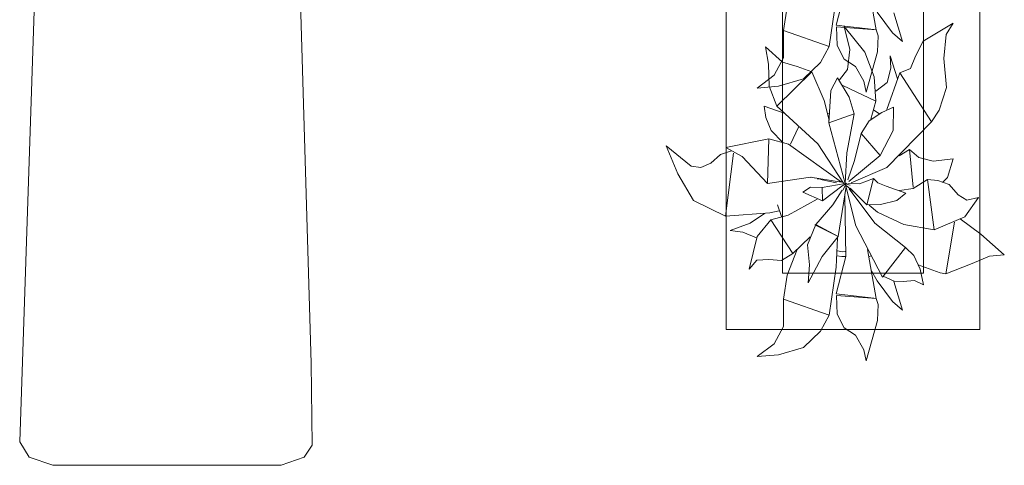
# Model space of a CAD drawing. Header units: millimetres. Extents: x -14761 to 157739, y -22400 to 107990.
# Tile 261 of 267: x 128828 to 130573, y 50210 to 51000. Entities that reach past the tile are written whole.
import ezdxf

# ---------------------------------------------------------------- set-up
doc = ezdxf.new("R2010")
doc.units = ezdxf.units.MM
doc.header["$MEASUREMENT"] = 0
doc.layers.add('Интерьер - лежаки 2', color=7, linetype='Continuous')
doc.layers.add('Интерьер - Мебель', color=7, linetype='Continuous')

msp = doc.modelspace()

# ---------------------------------------------------------------- linework, layer by layer
at = {"layer": 'Интерьер - лежаки 2', "color": 7, "linetype": 'Continuous', "lineweight": 15, "flags": 128}
msp.add_lwpolyline([(129344.5, 50391.1), (129346.3, 50245.9), (129332.2, 50224.5), (129291.5, 50210), (128886.6, 50210), (128844.7, 50224.5), (128828, 50251.4), (128881.5, 51850), (129301.5, 51850)], close=True, dxfattribs=at)
at = {"layer": 'Интерьер - Мебель', "color": 7, "linetype": 'Continuous', "lineweight": 15}
for p, q in [((130080, 51950.6), (130080, 50450.6)), ((130530, 50450.6), (130530, 51950.6)), ((130180, 51850.6), (130180, 50550.6)), ((130430, 50550.6), (130430, 51850.6)), ((130180, 50550.6), (130430, 50550.6)), ((130080, 50450.6), (130530, 50450.6))]:
    msp.add_line(p, q, dxfattribs=at)
at = {"layer": 'Интерьер - Мебель', "color": 252, "linetype": 'Continuous', "lineweight": 5}
for p, q in [((130330.8, 51068.6), (130345.9, 50981.6)), ((130330.8, 51068.6), (130345.9, 50981.6)), ((130275.3, 50989.9), (130292.5, 51056.1)), ((130275.3, 50989.9), (130292.5, 51056.1)), ((130262.9, 50952), (130274.9, 51037)), ((130262.9, 50952), (130274.9, 51037)), ((130182, 50980.6), (130188.6, 51022.6)), ((130182, 50980.6), (130188.6, 51022.6)), ((130347.6, 51013.1), (130374.9, 50976.1)), ((130347.6, 51013.1), (130374.9, 50976.1)), ((130377.4, 51011.9), (130392.6, 50961.1)), ((130377.4, 51011.9), (130392.6, 50961.1)), ((130181.6, 50931.8), (130182, 50980.6)), ((130181.6, 50931.8), (130182, 50980.6)), ((130182, 50980.6), (130262.9, 50952)), ((130182, 50980.6), (130262.9, 50952)), ((130275.3, 50989.9), (130342.1, 50982)), ((130275.3, 50989.9), (130342.1, 50982)), ((130275.9, 50987.1), (130277.1, 50953.6)), ((130275.9, 50987.1), (130345.9, 50981.6)), ((130275.9, 50987.1), (130277.1, 50953.6)), ((130275.9, 50987.1), (130345.9, 50981.6)), ((130289.6, 50987.6), (130299.6, 50946.6)), ((130289.6, 50987.6), (130326, 50941.8)), ((130289.6, 50987.6), (130299.6, 50946.6)), ((130289.6, 50987.6), (130326, 50941.8)), ((130345.9, 50981.6), (130349.4, 50970.9)), ((130345.9, 50981.6), (130349.4, 50970.9)), ((130429.1, 50961.6), (130482.7, 50993.5)), ((130429.1, 50961.6), (130482.7, 50993.5)), ((130470.1, 50973.2), (130482.7, 50993.5)), ((130470.1, 50973.2), (130482.7, 50993.5)), ((130348.3, 50942.5), (130349.4, 50970.9)), ((130348.3, 50942.5), (130349.4, 50970.9)), ((130374.9, 50976.1), (130392.6, 50961.1)), ((130374.9, 50976.1), (130392.6, 50961.1)), ((130415.5, 50935.1), (130429.1, 50961.6)), ((130415.5, 50935.1), (130429.1, 50961.6)), ((130466, 50930.6), (130470.1, 50973.2)), ((130466, 50930.6), (130470.1, 50973.2)), ((130150, 50951.7), (130155.4, 50921)), ((130150, 50951.7), (130180, 50924.5)), ((130150, 50951.7), (130155.4, 50921)), ((130150, 50951.7), (130180, 50924.5)), ((130247.4, 50923.4), (130262.9, 50952)), ((130247.4, 50923.4), (130262.9, 50952)), ((130277.1, 50953.6), (130289.5, 50929.5)), ((130277.1, 50953.6), (130289.5, 50929.5)), ((130295.1, 50911.2), (130299.6, 50946.6)), ((130295.1, 50911.2), (130299.6, 50946.6)), ((130328.6, 50871.2), (130348.3, 50942.5)), ((130328.6, 50871.2), (130348.3, 50942.5)), ((130165.1, 50901.5), (130181.6, 50931.8)), ((130165.1, 50901.5), (130181.6, 50931.8)), ((130289.5, 50929.5), (130309.2, 50916.6)), ((130289.5, 50929.5), (130309.2, 50916.6)), ((130326, 50941.8), (130342.5, 50898.4)), ((130326, 50941.8), (130342.5, 50898.4)), ((130370.8, 50935.5), (130371.8, 50913.7)), ((130370.8, 50935.5), (130383.7, 50894.6)), ((130370.8, 50935.5), (130371.8, 50913.7)), ((130370.8, 50935.5), (130383.7, 50894.6)), ((130406.9, 50913.1), (130415.5, 50935.1)), ((130406.9, 50913.1), (130415.5, 50935.1)), ((130466, 50930.6), (130471, 50879.1)), ((130466, 50930.6), (130471, 50879.1)), ((130155.4, 50921), (130156.6, 50881.6)), ((130155.4, 50921), (130156.6, 50881.6)), ((130170.2, 50846.1), (130232, 50907.2)), ((130170.2, 50846.1), (130232, 50907.2)), ((130180, 50924.5), (130205.8, 50916.5)), ((130180, 50924.5), (130205.8, 50916.5)), ((130205.8, 50916.5), (130232, 50907.2)), ((130205.8, 50916.5), (130232, 50907.2)), ((130217.3, 50894.6), (130247.4, 50923.4)), ((130217.3, 50894.6), (130247.4, 50923.4)), ((130232, 50907.2), (130253.7, 50856.6)), ((130232, 50907.2), (130253.7, 50856.6)), ((130281, 50892.7), (130295.1, 50911.2)), ((130281, 50892.7), (130295.1, 50911.2)), ((130309.2, 50916.6), (130324.4, 50890.6)), ((130309.2, 50916.6), (130324.4, 50890.6)), ((130365.3, 50888), (130371.8, 50913.7)), ((130365.3, 50888), (130371.8, 50913.7)), ((130388, 50905.6), (130406.9, 50913.1)), ((130388, 50905.6), (130406.9, 50913.1)), ((130135.1, 50878.5), (130165.1, 50901.5)), ((130135.1, 50878.5), (130165.1, 50901.5)), ((130173, 50881.8), (130217.3, 50894.6)), ((130173, 50881.8), (130217.3, 50894.6)), ((130265.7, 50873.8), (130277.7, 50896.8)), ((130265.7, 50873.8), (130277.7, 50896.8)), ((130277.7, 50896.8), (130298.4, 50862.1)), ((130277.7, 50896.8), (130298.4, 50862.1)), ((130324.4, 50890.6), (130328.6, 50871.2)), ((130324.4, 50890.6), (130328.6, 50871.2)), ((130342.5, 50898.4), (130345.7, 50855.2)), ((130342.5, 50898.4), (130345.7, 50855.2)), ((130364.8, 50840.7), (130388, 50905.6)), ((130364.8, 50840.7), (130388, 50905.6)), ((130388, 50905.6), (130444.1, 50818.8)), ((130388, 50905.6), (130444.1, 50818.8)), ((130135.1, 50878.5), (130173, 50881.8)), ((130135.1, 50878.5), (130173, 50881.8)), ((130156.6, 50881.6), (130170.2, 50846.1)), ((130156.6, 50881.6), (130170.2, 50846.1)), ((130262.3, 50816.6), (130265.7, 50873.8)), ((130262.3, 50816.6), (130265.7, 50873.8)), ((130287, 50883.1), (130345.7, 50855.2)), ((130287, 50883.1), (130345.7, 50855.2)), ((130345.4, 50872.9), (130365.3, 50888)), ((130345.4, 50872.9), (130365.3, 50888)), ((130457.8, 50839.4), (130471, 50879.1)), ((130457.8, 50839.4), (130471, 50879.1)), ((130253.7, 50856.6), (130262.6, 50821.8)), ((130253.7, 50856.6), (130262.6, 50821.8)), ((130298.4, 50862.1), (130307.2, 50832.5)), ((130298.4, 50862.1), (130307.2, 50832.5)), ((130336.9, 50823.4), (130345.7, 50855.2)), ((130336.9, 50823.4), (130345.7, 50855.2)), ((130147.3, 50846.1), (130150.3, 50826.4)), ((130147.3, 50846.1), (130182.8, 50834.2)), ((130147.3, 50846.1), (130150.3, 50826.4)), ((130147.3, 50846.1), (130182.8, 50834.2)), ((130170.2, 50846.1), (130242.5, 50779.3)), ((130170.2, 50846.1), (130242.5, 50779.3)), ((130342.2, 50839.3), (130351.9, 50832.6)), ((130342.2, 50839.3), (130351.9, 50832.6)), ((130356.1, 50834.9), (130377, 50844.5)), ((130356.1, 50834.9), (130377, 50844.5)), ((130376.3, 50803), (130377, 50844.5)), ((130376.3, 50803), (130377, 50844.5)), ((130444.1, 50818.8), (130457.8, 50839.4)), ((130444.1, 50818.8), (130457.8, 50839.4)), ((130150.3, 50826.4), (130160.2, 50803)), ((130150.3, 50826.4), (130160.2, 50803)), ((130259.5, 50832.7), (130263.3, 50833.9)), ((130259.5, 50832.7), (130263.3, 50833.9)), ((130262.3, 50816.6), (130307.2, 50832.5)), ((130262.3, 50816.6), (130307.2, 50832.5)), ((130294.2, 50763.4), (130307.2, 50832.5)), ((130294.2, 50763.4), (130307.2, 50832.5)), ((130319.4, 50798), (130333.9, 50820.4)), ((130319.4, 50798), (130333.9, 50820.4)), ((130333.9, 50820.4), (130356.1, 50834.9)), ((130333.9, 50820.4), (130356.1, 50834.9)), ((130160.2, 50803), (130180.8, 50782)), ((130160.2, 50803), (130180.8, 50782)), ((130194.4, 50778.9), (130208.2, 50809)), ((130194.4, 50778.9), (130208.2, 50809)), ((130262.3, 50816.6), (130291.4, 50709.4)), ((130262.3, 50816.6), (130291.4, 50709.4)), ((130353.2, 50758.7), (130376.3, 50803)), ((130353.2, 50758.7), (130376.3, 50803)), ((130365, 50737.4), (130444.1, 50818.8)), ((130365, 50737.4), (130444.1, 50818.8)), ((130079.7, 50772.8), (130156.1, 50788.4)), ((130079.7, 50772.8), (130156.1, 50788.4)), ((130153.7, 50709.5), (130156, 50788.4)), ((130153.7, 50709.5), (130156, 50788.4)), ((130156.1, 50788.4), (130190.7, 50778.9)), ((130156.1, 50788.4), (130190.7, 50778.9)), ((130307.9, 50750.1), (130319.4, 50798)), ((130307.9, 50750.1), (130319.4, 50798)), ((130319.4, 50798), (130353.2, 50758.7)), ((130319.4, 50798), (130353.2, 50758.7)), ((129974.1, 50775.8), (129994.4, 50726.3)), ((129974.1, 50775.8), (130018, 50739.8)), ((129974.1, 50775.8), (129994.4, 50726.3)), ((129974.1, 50775.8), (130018, 50739.8)), ((130079.7, 50772.8), (130108.5, 50757)), ((130079.7, 50772.8), (130108.5, 50757)), ((130190.7, 50778.9), (130284.8, 50711.7)), ((130190.7, 50778.9), (130284.8, 50711.7)), ((130242.5, 50779.3), (130288.2, 50710)), ((130242.5, 50779.3), (130288.2, 50710)), ((130386.7, 50758.5), (130405.2, 50769.5)), ((130386.7, 50758.5), (130405.2, 50769.5)), ((130405.2, 50769.5), (130411.5, 50702.6)), ((130405.2, 50769.5), (130421.5, 50755.5)), ((130405.2, 50769.5), (130411.5, 50702.6)), ((130405.2, 50769.5), (130421.5, 50755.5)), ((130053.1, 50745.1), (130070.2, 50760.9)), ((130053.1, 50745.1), (130070.2, 50760.9)), ((130070.2, 50760.9), (130089.9, 50767.2)), ((130070.2, 50760.9), (130089.9, 50767.2)), ((130079.2, 50651.7), (130093.3, 50763.3)), ((130079.2, 50651.7), (130093.3, 50763.3)), ((130108.5, 50757), (130153.7, 50709.5)), ((130108.5, 50757), (130153.7, 50709.5)), ((130291.4, 50709.4), (130294.2, 50763.4)), ((130291.4, 50709.4), (130294.2, 50763.4)), ((130295.8, 50715.9), (130307.9, 50750.1)), ((130295.8, 50715.9), (130307.9, 50750.1)), ((130297.6, 50713), (130353.2, 50758.7)), ((130297.6, 50713), (130353.2, 50758.7)), ((130388.2, 50761.7), (130389, 50759.3)), ((130388.2, 50761.7), (130389, 50759.3)), ((130421.5, 50755.5), (130447, 50748.9)), ((130421.5, 50755.5), (130447, 50748.9)), ((130447, 50748.9), (130482.4, 50752.9)), ((130447, 50748.9), (130482.4, 50752.9)), ((130472.5, 50720.2), (130482.4, 50752.9)), ((130472.5, 50720.2), (130482.4, 50752.9)), ((130018, 50739.8), (130035.3, 50737.9)), ((130018, 50739.8), (130035.3, 50737.9)), ((130035.3, 50737.9), (130053.1, 50745.1)), ((130035.3, 50737.9), (130053.1, 50745.1)), ((130301.7, 50710.7), (130365, 50737.4)), ((130301.7, 50710.7), (130365, 50737.4)), ((129994.4, 50726.3), (130022.6, 50679.2)), ((129994.4, 50726.3), (130022.6, 50679.2)), ((130153.7, 50709.5), (130229.8, 50720.6)), ((130153.7, 50709.5), (130229.8, 50720.6)), ((130229.8, 50720.6), (130284.8, 50711.7)), ((130229.8, 50720.6), (130284.8, 50711.7)), ((130230.1, 50720.4), (130231.1, 50720.1)), ((130230.1, 50720.4), (130231.1, 50720.1)), ((130235.9, 50719.1), (130237.9, 50718.7)), ((130235.9, 50719.1), (130237.9, 50718.7)), ((130241.7, 50717.8), (130245.6, 50717)), ((130241.7, 50717.8), (130245.6, 50717)), ((130247.5, 50716.6), (130275.5, 50710.5)), ((130247.5, 50716.6), (130275.5, 50710.5)), ((130316.8, 50708.7), (130341.4, 50718)), ((130316.8, 50708.7), (130341.4, 50718)), ((130329.6, 50671.5), (130341.4, 50718)), ((130329.6, 50671.5), (130341.4, 50718)), ((130341.4, 50718), (130349.1, 50710.2)), ((130341.4, 50718), (130349.1, 50710.2)), ((130411.5, 50700.7), (130437.1, 50716.3)), ((130411.5, 50700.7), (130437.1, 50716.3)), ((130437.1, 50716.3), (130449, 50627.1)), ((130437.1, 50716.3), (130455.5, 50714.8)), ((130437.1, 50716.3), (130449, 50627.1)), ((130437.1, 50716.3), (130455.5, 50714.8)), ((130463.9, 50711.3), (130472.5, 50720.2)), ((130463.9, 50711.3), (130472.5, 50720.2)), ((130216.1, 50694.1), (130229.9, 50702.9)), ((130216.1, 50694.1), (130229.9, 50702.9)), ((130229.9, 50702.9), (130250.6, 50702.2)), ((130229.9, 50702.9), (130250.6, 50702.2)), ((130250.6, 50702.2), (130291.4, 50709.4)), ((130250.6, 50702.2), (130291.4, 50709.4)), ((130250.6, 50702.2), (130250.8, 50678.7)), ((130250.6, 50702.2), (130250.8, 50678.7)), ((130250.8, 50678.7), (130287.4, 50706.4)), ((130250.8, 50678.7), (130287.4, 50706.4)), ((130278.9, 50615.4), (130292.7, 50703.7)), ((130278.9, 50615.4), (130292.7, 50703.7)), ((130287.2, 50697.7), (130293.6, 50709.8)), ((130287.2, 50697.7), (130293.6, 50709.8)), ((130287.9, 50706.6), (130293.6, 50709.8)), ((130287.9, 50706.6), (130293.6, 50709.8)), ((130288.9, 50708.9), (130290.9, 50708.5)), ((130288.9, 50708.9), (130290.9, 50708.5)), ((130290.4, 50708.6), (130291.4, 50709.4)), ((130290.4, 50708.6), (130291.4, 50709.4)), ((130292.6, 50704.5), (130309.9, 50634.1)), ((130292.6, 50704.5), (130309.9, 50634.1)), ((130292.8, 50708), (130299.7, 50706.3)), ((130292.8, 50708), (130299.7, 50706.3)), ((130292.8, 50705.6), (130307.5, 50693.1)), ((130292.8, 50705.6), (130307.5, 50693.1)), ((130296.1, 50709.2), (130316.8, 50708.7)), ((130296.1, 50709.2), (130316.8, 50708.7)), ((130298.4, 50700), (130343.8, 50639.1)), ((130298.4, 50700), (130343.8, 50639.1)), ((130299.8, 50701), (130329.6, 50671.5)), ((130299.8, 50701), (130329.6, 50671.5)), ((130349.1, 50710.2), (130363.6, 50704.5)), ((130349.1, 50710.2), (130363.6, 50704.5)), ((130363.6, 50704.5), (130398.8, 50692.2)), ((130363.6, 50704.5), (130398.8, 50692.2)), ((130387.7, 50696.9), (130411.5, 50700.7)), ((130387.7, 50696.9), (130411.5, 50700.7)), ((130455.5, 50714.8), (130475.2, 50707.8)), ((130455.5, 50714.8), (130475.2, 50707.8)), ((130475.2, 50707.8), (130491.2, 50689.3)), ((130475.2, 50707.8), (130491.2, 50689.3)), ((130189.9, 50653.2), (130241.7, 50681.5)), ((130189.9, 50653.2), (130241.7, 50681.5)), ((130216.1, 50694.1), (130250.8, 50678.7)), ((130216.1, 50694.1), (130250.8, 50678.7)), ((130269.3, 50671.3), (130285.9, 50697.6)), ((130269.3, 50671.3), (130285.9, 50697.6)), ((130290.7, 50688.3), (130292.5, 50580.1)), ((130290.7, 50688.3), (130292.5, 50580.1)), ((130382.7, 50679.3), (130398.8, 50692.2)), ((130382.7, 50679.3), (130398.8, 50692.2)), ((130491.2, 50689.3), (130506.6, 50679.5)), ((130491.2, 50689.3), (130506.6, 50679.5)), ((130503.2, 50650.4), (130527.2, 50684.6)), ((130503.2, 50650.4), (130527.2, 50684.6)), ((130506.6, 50679.5), (130527.2, 50684.6)), ((130506.6, 50679.5), (130527.2, 50684.6)), ((130022.6, 50679.2), (130079.2, 50651.7)), ((130022.6, 50679.2), (130079.2, 50651.7)), ((130171.2, 50671.6), (130178.3, 50651)), ((130171.2, 50671.6), (130178.3, 50651)), ((130239.3, 50636.6), (130269.3, 50671.3)), ((130239.3, 50636.6), (130269.3, 50671.3)), ((130329.6, 50671.5), (130353.7, 50671.8)), ((130329.6, 50671.5), (130353.7, 50671.8)), ((130333.5, 50670.7), (130348.2, 50658.2)), ((130333.5, 50670.7), (130348.2, 50658.2)), ((130353.7, 50671.8), (130382.7, 50679.3)), ((130353.7, 50671.8), (130382.7, 50679.3)), ((130079.2, 50651.7), (130157.6, 50657.6)), ((130079.2, 50651.7), (130157.6, 50657.6)), ((130122.9, 50639.1), (130148.4, 50656.3)), ((130122.9, 50639.1), (130148.4, 50656.3)), ((130157.6, 50657.6), (130174.1, 50661)), ((130157.6, 50657.6), (130174.1, 50661)), ((130159.1, 50644.8), (130189.9, 50653.2)), ((130159.1, 50644.8), (130189.9, 50653.2)), ((130348.2, 50658.2), (130395.1, 50636.4)), ((130348.2, 50658.2), (130395.1, 50636.4)), ((130449, 50627.1), (130503.2, 50650.4)), ((130449, 50627.1), (130503.2, 50650.4)), ((130494.8, 50646.8), (130531.5, 50619.6)), ((130494.8, 50646.8), (130531.5, 50619.6)), ((130087.1, 50626.2), (130122.9, 50639.1)), ((130087.1, 50626.2), (130122.9, 50639.1)), ((130135.3, 50615.1), (130159.1, 50644.8)), ((130135.3, 50615.1), (130159.1, 50644.8)), ((130159.1, 50644.8), (130198.5, 50585.1)), ((130159.1, 50644.8), (130198.5, 50585.1)), ((130224.1, 50600.7), (130239.3, 50636.6)), ((130224.1, 50600.7), (130239.3, 50636.6)), ((130237.1, 50635.9), (130239.3, 50636.6)), ((130237.1, 50635.9), (130239.3, 50636.6)), ((130237.1, 50635.9), (130278.9, 50615.4)), ((130237.1, 50635.9), (130278.9, 50615.4)), ((130239.3, 50636.6), (130278.9, 50615.4)), ((130239.3, 50636.6), (130278.9, 50615.4)), ((130309.9, 50634.1), (130357.2, 50543.1)), ((130309.9, 50634.1), (130357.2, 50543.1)), ((130343.8, 50639.1), (130397.8, 50595.9)), ((130343.8, 50639.1), (130397.8, 50595.9)), ((130395.1, 50636.4), (130449, 50627.1)), ((130395.1, 50636.4), (130449, 50627.1)), ((130469.3, 50549.5), (130485, 50640.7)), ((130469.3, 50549.5), (130485, 50640.7)), ((130087.1, 50626.2), (130109.5, 50623)), ((130087.1, 50626.2), (130109.5, 50623)), ((130109.5, 50623), (130134.2, 50612.9)), ((130109.5, 50623), (130134.2, 50612.9)), ((130121.1, 50557.4), (130135.3, 50615.1)), ((130121.1, 50557.4), (130135.3, 50615.1)), ((130198.5, 50585.1), (130229.2, 50614.5)), ((130198.5, 50585.1), (130229.2, 50614.5)), ((130250.4, 50579.7), (130278.9, 50615.4)), ((130250.4, 50579.7), (130278.9, 50615.4)), ((130274.9, 50561), (130277.7, 50612.9)), ((130274.9, 50561), (130277.7, 50612.9)), ((130531.5, 50619.6), (130573.2, 50582.8)), ((130531.5, 50619.6), (130573.2, 50582.8)), ((130224.1, 50600.7), (130228.1, 50565.1)), ((130224.1, 50600.7), (130228.1, 50565.1)), ((130357.2, 50543.1), (130397.8, 50595.9)), ((130357.2, 50543.1), (130397.8, 50595.9)), ((130397.8, 50595.9), (130412.9, 50581.6)), ((130397.8, 50595.9), (130412.9, 50581.6)), ((130178.2, 50572.7), (130198.5, 50585.1)), ((130178.2, 50572.7), (130198.5, 50585.1)), ((130188.6, 50546.6), (130206.2, 50592.1)), ((130188.6, 50546.6), (130206.2, 50592.1)), ((130225.3, 50533.3), (130250.4, 50579.7)), ((130225.3, 50533.3), (130250.4, 50579.7)), ((130275.3, 50513.9), (130292.5, 50580.1)), ((130275.3, 50513.9), (130292.5, 50580.1)), ((130276.5, 50581.4), (130285.3, 50579.7)), ((130276.5, 50581.4), (130285.3, 50579.7)), ((130277.6, 50590), (130285.7, 50588.4)), ((130277.6, 50590), (130285.7, 50588.4)), ((130285.3, 50579.7), (130292, 50580.1)), ((130285.3, 50579.7), (130292, 50580.1)), ((130285.7, 50588.4), (130291.3, 50588.7)), ((130285.7, 50588.4), (130291.3, 50588.7)), ((130330.8, 50592.6), (130345.9, 50505.5)), ((130330.8, 50592.6), (130345.9, 50505.5)), ((130334.5, 50579.9), (130336.5, 50581.2)), ((130334.5, 50579.9), (130336.5, 50581.2)), ((130412.9, 50581.6), (130424.2, 50557.2)), ((130412.9, 50581.6), (130424.2, 50557.2)), ((130516.1, 50567.5), (130547.2, 50580.4)), ((130516.1, 50567.5), (130547.2, 50580.4)), ((130547.2, 50580.4), (130573.2, 50582.8)), ((130547.2, 50580.4), (130573.2, 50582.8)), ((130121.1, 50557.4), (130134.6, 50573.5)), ((130121.1, 50557.4), (130134.6, 50573.5)), ((130134.6, 50573.5), (130156.1, 50574.5)), ((130134.6, 50573.5), (130156.1, 50574.5)), ((130156.1, 50574.5), (130178.2, 50572.7)), ((130156.1, 50574.5), (130178.2, 50572.7)), ((130225.3, 50533.3), (130228.1, 50565.1)), ((130225.3, 50533.3), (130228.1, 50565.1)), ((130262.9, 50476), (130274.9, 50561)), ((130262.9, 50476), (130274.9, 50561)), ((130420.5, 50565.4), (130459.4, 50550.8)), ((130420.5, 50565.4), (130459.4, 50550.8)), ((130469.3, 50549.5), (130516.1, 50567.5)), ((130469.3, 50549.5), (130516.1, 50567.5)), ((130182, 50504.6), (130188.6, 50546.6)), ((130182, 50504.6), (130188.6, 50546.6)), ((130337.8, 50554.4), (130347.6, 50537.1)), ((130337.8, 50554.4), (130347.6, 50537.1)), ((130358.5, 50544.8), (130377.9, 50536.4)), ((130358.5, 50544.8), (130377.9, 50536.4)), ((130424.2, 50557.2), (130430.1, 50529.6)), ((130424.2, 50557.2), (130430.1, 50529.6)), ((130459.4, 50550.8), (130469.3, 50549.5)), ((130459.4, 50550.8), (130469.3, 50549.5)), ((130347.6, 50537.1), (130374.9, 50500.1)), ((130347.6, 50537.1), (130374.9, 50500.1)), ((130377.4, 50535.9), (130392.6, 50485.1)), ((130377.4, 50535.9), (130392.6, 50485.1)), ((130377.9, 50536.4), (130393.8, 50535.6)), ((130377.9, 50536.4), (130393.8, 50535.6)), ((130393.8, 50535.6), (130413.9, 50537.6)), ((130393.8, 50535.6), (130413.9, 50537.6)), ((130413.9, 50537.6), (130430.1, 50529.6)), ((130413.9, 50537.6), (130430.1, 50529.6)), ((130275.3, 50513.9), (130342.1, 50506)), ((130275.3, 50513.9), (130342.1, 50506)), ((130275.9, 50511.1), (130277.1, 50477.6)), ((130275.9, 50511.1), (130345.9, 50505.5)), ((130275.9, 50511.1), (130277.1, 50477.6)), ((130275.9, 50511.1), (130345.9, 50505.5)), ((130181.6, 50455.8), (130182, 50504.6)), ((130181.6, 50455.8), (130182, 50504.6)), ((130182, 50504.6), (130262.9, 50476)), ((130182, 50504.6), (130262.9, 50476)), ((130345.9, 50505.5), (130349.4, 50494.9)), ((130345.9, 50505.5), (130349.4, 50494.9)), ((130348.3, 50466.5), (130349.4, 50494.9)), ((130348.3, 50466.5), (130349.4, 50494.9)), ((130374.9, 50500.1), (130392.6, 50485.1)), ((130374.9, 50500.1), (130392.6, 50485.1)), ((130247.4, 50447.4), (130262.9, 50476)), ((130247.4, 50447.4), (130262.9, 50476)), ((130277.1, 50477.6), (130289.5, 50453.5)), ((130277.1, 50477.6), (130289.5, 50453.5)), ((130165.1, 50425.4), (130181.6, 50455.8)), ((130165.1, 50425.4), (130181.6, 50455.8)), ((130289.5, 50453.5), (130309.2, 50440.6)), ((130289.5, 50453.5), (130309.2, 50440.6)), ((130328.6, 50395.2), (130348.3, 50466.5)), ((130328.6, 50395.2), (130348.3, 50466.5)), ((130217.3, 50418.6), (130247.4, 50447.4)), ((130217.3, 50418.6), (130247.4, 50447.4)), ((130309.2, 50440.6), (130324.4, 50414.5)), ((130309.2, 50440.6), (130324.4, 50414.5)), ((130135.1, 50402.5), (130165.1, 50425.4)), ((130135.1, 50402.5), (130165.1, 50425.4)), ((130173, 50405.8), (130217.3, 50418.6)), ((130173, 50405.8), (130217.3, 50418.6)), ((130135.1, 50402.5), (130173, 50405.8)), ((130135.1, 50402.5), (130173, 50405.8)), ((130324.4, 50414.5), (130328.6, 50395.2)), ((130324.4, 50414.5), (130328.6, 50395.2))]:
    msp.add_line(p, q, dxfattribs=at)

doc.saveas('drawing.dxf')
